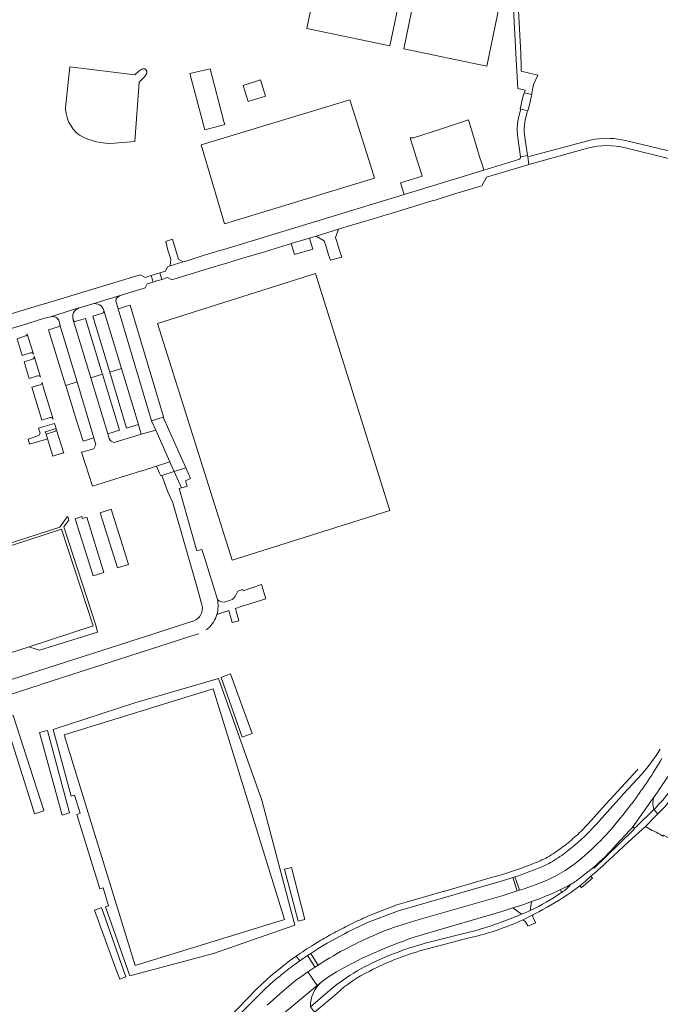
# Model space of a CAD drawing. Header units: metres. Extents: x 166325 to 190320, y 381923 to 404576.
# Tile 797 of 1056: x 176440 to 176719, y 396849 to 397277. Entities that reach past the tile are written whole.
import ezdxf

# ---------------------------------------------------------------- set-up
doc = ezdxf.new("R2010")
doc.units = ezdxf.units.M
for name, color, linetype, lineweight in [('B-WE-VH-VERHARDING_ASFALT-GV', 8, 'Continuous', 18), ('B-WE-VH-VERHARDING_BETONSTRAATSTEEN-GV', 8, 'Continuous', 18), ('B-WE-VH-VERHARDING_GESLOTEN-GV', 8, 'Continuous', 18), ('B-WE-VH-VERHARDING_HALFVERHARDING-GV', 8, 'Continuous', 18), ('B-WE-VH-VERHARDING_STRAATBAKSTEEN-GV', 8, 'Continuous', 18)]:
    doc.layers.add(name, color=color, linetype=linetype, lineweight=lineweight)

msp = doc.modelspace()

# ---------------------------------------------------------------- linework, layer by layer
at = {"layer": 'B-WE-VH-VERHARDING_ASFALT-GV', "flags": 128}
for points in [[(176686.639, 397224.25), (176663.333, 397217.96), (176661.135, 397217.367), (176661.637, 397214.084), (176664.804, 397214.96), (176687.135, 397221.135)], [(176724.711, 397219.491), (176722.272, 397219.958), (176703.613, 397224.496)], [(176703.675, 397221.322), (176722.353, 397216.72)], [(176657.14, 397216.18), (176641.986, 397211.584), (176607.287, 397201.06), (176528.872, 397177.174), (176527.235, 397176.675), (176522.396, 397175.167), (176519.982, 397174.439), (176512.968, 397172.187), (176511.169, 397171.748), (176505.615, 397170.044), (176505.126, 397169.887), (176504.474, 397169.621), (176503.522, 397167.759), (176501.064, 397166.999), (176501.981, 397164.139), (176504.445, 397164.912), (176506.302, 397163.917), (176506.699, 397164.031), (176506.719, 397164.037), (176518.496, 397167.626), (176528.035, 397170.589), (176529.756, 397171.089), (176537.034, 397173.325), (176539.079, 397173.973), (176546.709, 397176.122), (176548.931, 397176.794), (176556.455, 397179.154), (176558.239, 397179.714), (176566.142, 397182.054), (176569.027, 397182.917), (176578.819, 397185.89), (176582.59, 397187.069), (176589.98, 397189.214), (176591.956, 397189.822), (176599.542, 397192.143), (176601.7, 397192.784), (176609.118, 397195.057), (176611.48, 397195.752), (176618.981, 397198.089), (176620.895, 397198.615), (176628.386, 397200.954), (176639.143, 397204.221), (176641.081, 397204.81), (176643.2, 397208.6), (176658.21, 397213.094), (176661.167, 397213.991), (176661.637, 397214.084), (176661.135, 397217.367), (176661.04, 397217.989), (176657.99, 397217.409)], [(176428.114, 397140.263), (176440.297, 397143.95), (176440.906, 397144.136), (176450.479, 397147.059), (176453.559, 397147.895), (176465.878, 397151.703), (176466.1, 397151.772), (176471.864, 397153.54), (176483.829, 397157.04), (176490.859, 397159.257), (176494.679, 397160.433), (176495.522, 397162.133), (176498.124, 397162.95), (176499.125, 397163.265), (176498.122, 397162.958), (176497.249, 397165.784), (176494.682, 397165.009), (176492.573, 397166.107), (176450.84, 397153.511), (176450.776, 397153.492), (176448.281, 397152.74), (176385.196, 397133.699)], [(176483.829, 397157.04), (176471.864, 397153.54)], [(176465.878, 397151.703), (176453.559, 397147.895)], [(176476.761, 397150.599), (176484.386, 397125.356), (176491.754, 397100.965), (176492.923, 397096.772), (176499.283, 397098.573), (176497.467, 397102.658), (176482.893, 397151.372)], [(176482.893, 397151.372), (176481.882, 397154.75)], [(176457.278, 397145.771), (176457.579, 397144.815), (176457.598, 397144.326), (176465.054, 397119.533), (176466.533, 397114.616), (176472.376, 397095.186), (176473.28, 397092.18), (176472.34, 397090.43), (176467.064, 397088.962), (176471.759, 397074.237), (176486.555, 397078.824), (176486.666, 397078.858), (176492.909, 397080.822), (176492.917, 397080.796), (176499.625, 397082.876), (176505.393, 397084.827), (176499.283, 397098.573)], [(176478.992, 397094.874), (176478.4, 397096.966), (176471.046, 397121.295), (176463.44, 397146.461)], [(176499.283, 397098.573), (176492.923, 397096.772), (176481.22, 397093.201)], [(176526.083, 397025.01), (176520.475, 397043.149), (176519.781, 397045.36), (176519.363, 397046.691), (176517.204, 397046.06), (176517.066, 397046.534), (176509.472, 397073.132), (176510.452, 397073.447), (176507.287, 397080.567), (176501.99, 397078.901), (176504.602, 397071.764), (176506.747, 397067.001), (176517.396, 397029.631), (176517.878, 397027.929), (176519.395, 397022.564)], [(176515.679, 397015.59), (176515.43, 397015.51), (176501.475, 397011.028), (176497.627, 397009.793), (176488.394, 397006.828), (176487.114, 397006.417), (176432.874, 396988.998), (176432.618, 396988.916), (176434.47, 396983.128), (176434.623, 396983.177), (176446.242, 396986.935), (176446.932, 396987.158), (176450.192, 396988.233), (176517.281, 397009.803), (176518.071, 397010.067)], [(176521.173, 397011.739), (176521.94, 397012.348)], [(176730.915, 396954.487), (176729.771, 396952.25), (176728.555, 396950.05), (176727.271, 396947.89), (176725.918, 396945.772), (176724.499, 396943.699), (176723.014, 396941.671), (176721.466, 396939.692), (176719.855, 396937.762), (176718.184, 396935.886), (176716.453, 396934.063), (176715.998, 396933.602), (176717.701, 396931.737), (176718.807, 396932.849), (176720.514, 396934.659), (176722.163, 396936.523), (176723.751, 396938.439), (176725.276, 396940.404), (176726.738, 396942.418), (176728.134, 396944.478), (176729.463, 396946.582), (176730.724, 396948.727), (176731.915, 396950.912), (176733.035, 396953.134)], [(176708.952, 396951.169), (176708.793, 396950.988), (176708.634, 396950.808), (176693.539, 396934.149), (176688.867, 396928.993)], [(176690.812, 396927.175), (176699.323, 396936.567), (176700.816, 396938.215), (176702.186, 396939.727), (176702.653, 396940.242), (176710.654, 396949.072)], [(176699.601, 396918.269), (176705.549, 396924.703), (176706.449, 396925.708), (176715.165, 396937.929), (176716.028, 396939.128)], [(176707.076, 396937.179), (176706.308, 396936.148), (176706.154, 396935.942), (176704.921, 396934.317), (176704.832, 396934.201)], [(176707.375, 396925.346), (176708.375, 396926.273), (176715.998, 396933.602), (176715.973, 396933.671), (176715.744, 396934.433), (176715.593, 396935.214), (176715.521, 396936.006), (176715.529, 396936.802), (176715.617, 396937.592), (176715.784, 396938.37), (176716.028, 396939.128), (176715.165, 396937.929), (176706.449, 396925.708)], [(176696.235, 396911.488), (176704.908, 396919.57), (176712.356, 396926.264), (176717.006, 396931.021), (176717.701, 396931.737), (176715.998, 396933.602), (176708.375, 396926.273), (176707.375, 396925.346)], [(176717.006, 396931.021), (176712.356, 396926.264), (176715.29, 396924.579)], [(176718.549, 396922.853), (176719.92, 396922.091), (176720.159, 396922.523), (176724.732, 396919.992), (176725.039, 396919.822), (176732.95, 396914.996), (176733.067, 396914.925), (176748.712, 396905.379), (176753.678, 396902.349), (176753.831, 396902.256), (176773.139, 396890.474)], [(176689.792, 396908.533), (176683.248, 396903.347)], [(176645.809, 396904.164), (176625.1, 396898.187), (176624.724, 396898.078), (176616.727, 396895.77), (176608.255, 396893.324), (176604.093, 396892.123), (176597.042, 396889.414), (176593.78, 396888.16), (176593.057, 396887.857)], [(176593.667, 396885.398), (176604.882, 396889.579), (176650.594, 396902.776), (176654.576, 396904.032), (176655.492, 396904.336)], [(176669.222, 396902.736), (176664.399, 396900.895), (176659.534, 396899.167), (176657.538, 396898.543), (176656.512, 396898.223)], [(176679.83, 396897.554), (176681.648, 396898.882), (176683.777, 396900.518), (176686.224, 396902.516), (176688.607, 396904.59), (176689.266, 396905.187)], [(176679.386, 396900.462), (176676.884, 396898.301)], [(176656.512, 396898.223), (176650.388, 396896.309), (176613.88, 396885.8)], [(176615.987, 396879.469), (176649.761, 396889.336), (176654.625, 396890.887), (176655.179, 396891.064), (176659.367, 396892.395), (176662.718, 396893.572)], [(176658.607, 396885.502), (176659.042, 396885.706)], [(176659.042, 396885.706), (176663.322, 396887.804), (176665.952, 396889.176)], [(176635.646, 396880.269), (176616.51, 396875.47)], [(176617.442, 396873.108), (176635.609, 396877.809), (176637.642, 396878.279)], [(176569.465, 396875.791), (176567.925, 396874.843)], [(176553.355, 396861.22), (176553.618, 396861.419), (176557.18, 396864.35), (176561.906, 396867.823), (176560.438, 396869.905)], [(176560.438, 396869.905), (176561.906, 396867.823), (176565.357, 396870.197), (176566.007, 396870.629), (176566.725, 396871.101)], [(176573.555, 396868.263), (176569.885, 396865.967), (176569.208, 396865.531), (176568.499, 396865.07), (176565.466, 396863.043), (176569.505, 396857.124), (176571.152, 396858.495), (176571.624, 396858.889), (176572.188, 396859.358), (176572.776, 396859.745), (176573.444, 396860.185), (176573.977, 396860.536), (176576.37, 396862.11)], [(176543.613, 396835.572), (176569.505, 396857.124), (176565.466, 396863.043), (176562.789, 396861.181), (176560.145, 396859.273), (176558.08, 396857.61), (176553.2, 396853.43), (176547.733, 396848.549)], [(176578.008, 396857.606), (176576.055, 396855.944), (176575.439, 396855.419), (176574.981, 396855.029), (176566.58, 396847.88), (176568.383, 396845.516), (176570.009, 396846.873), (176576.191, 396852.029), (176577.224, 396852.891), (176578.072, 396853.697), (176579.656, 396855.116), (176581.292, 396856.474), (176582.978, 396857.77), (176584.711, 396859.001), (176586.49, 396860.166), (176588.311, 396861.264), (176590.172, 396862.292), (176592.07, 396863.25)], [(176542.798, 396855.198), (176535.233, 396847.347), (176468.766, 396778.156)], [(176499.598, 396806.616), (176499.974, 396807.108), (176532.94, 396841.57), (176535.79, 396844.53), (176541.643, 396850.436), (176542.47, 396851.27), (176544.675, 396853.453), (176545.41, 396854.18)]]:
    msp.add_lwpolyline(points, dxfattribs=at)
at = {"layer": 'B-WE-VH-VERHARDING_ASFALT-GV'}
for points in [[(176690.312, 397225.041, 0.0280883), (176686.639, 397224.25)], [(176703.613, 397224.496, 0.0991684), (176690.312, 397225.041)], [(176687.135, 397221.135, -0.1270256), (176703.675, 397221.322)], [(176657.99, 397217.409, -0.424726), (176657.14, 397216.18)], [(176481.882, 397154.75, -0.2923992), (176483.829, 397157.04)], [(176463.44, 397146.461, -0.4268728), (176465.878, 397151.703)], [(176471.864, 397153.54, -0.3870542), (176476.761, 397150.599)], [(176453.559, 397147.895, -0.4276405), (176457.278, 397145.771)], [(176481.22, 397093.201, -0.2124759), (176478.992, 397094.874)], [(176519.395, 397022.564, -0.3925472), (176515.679, 397015.59)], [(176521.94, 397012.348, 0.1448205), (176525.884, 397018.442)], [(176710.654, 396949.072, 0.0416802), (176718.764, 396959.916)], [(176719.437, 396955.74, -0.0268516), (176707.076, 396937.179)], [(176716.028, 396939.128, 0.0261181), (176727.17, 396956.587)], [(176704.832, 396934.201, -0.0183502), (176695.325, 396922.723)], [(176688.867, 396928.993, -0.0185304), (176684.193, 396924.116)], [(176684.193, 396924.116, -0.02051), (176678.653, 396919.163)], [(176680.335, 396917.096, 0.0388213), (176690.812, 396927.175)], [(176706.449, 396925.708, -0.2939235), (176707.028, 396925.824)], [(176707.028, 396925.824, -0.2946233), (176707.375, 396925.346)], [(176715.29, 396924.579, -0.0158873), (176718.549, 396922.853)], [(176695.325, 396922.723, -0.0293007), (176684.743, 396912.623)], [(176678.653, 396919.163, -0.0308583), (176672.858, 396914.91)], [(176674.305, 396912.669, 0.0312834), (176680.335, 396917.096)], [(176666.457, 396911.318, -0.0323601), (176645.809, 396904.164)], [(176672.858, 396914.91, -0.0547185), (176666.457, 396911.318)], [(176667.594, 396908.902, 0.0540421), (176674.305, 396912.669)], [(176684.743, 396912.623, -0.0735184), (176669.222, 396902.736)], [(176689.266, 396905.187, 0.0179353), (176696.235, 396911.488)], [(176655.492, 396904.336, 0.0188392), (176667.594, 396908.902)], [(176679.151, 396900.746, 0.0241805), (176683.248, 396903.347)], [(176672.963, 396897.769, 0.0127973), (176675.339, 396898.789)], [(176675.838, 396897.578, -0.0398957), (176662.208, 396889.798)], [(176662.718, 396893.572, 0.0289668), (176672.963, 396897.769)], [(176665.952, 396889.176, 0.0263424), (176679.83, 396897.554)], [(176662.208, 396889.798, -0.0108313), (176658.317, 396888.074)], [(176589.581, 396886.349, 0.0053084), (176586.138, 396884.767)], [(176593.057, 396887.857, 0.0051984), (176589.581, 396886.349)], [(176613.88, 396885.8, 0.020944), (176599.033, 396880.971)], [(176654.56, 396886.595, -0.0337414), (176635.646, 396880.269)], [(176637.642, 396878.279, 0.0478334), (176658.607, 396885.502)], [(176658.317, 396888.074, -0.0103486), (176654.56, 396886.595)], [(176579.356, 396881.388, 0.0054344), (176576.02, 396879.592)], [(176582.729, 396883.114, 0.0053112), (176579.356, 396881.388)], [(176581.346, 396879.598, -0.0209257), (176593.667, 396885.398)], [(176586.138, 396884.767, 0.005549), (176582.729, 396883.114)], [(176566.725, 396871.101, -0.0263693), (176581.346, 396879.598)], [(176572.722, 396877.726, 0.0053409), (176569.465, 396875.791)], [(176576.02, 396879.592, 0.0054339), (176572.722, 396877.726)], [(176599.033, 396880.971, 0.0422217), (176573.555, 396868.263)], [(176602.386, 396874.688, -0.0174181), (176615.987, 396879.469)], [(176567.925, 396874.843, 0.0158327), (176560.438, 396869.905)], [(176576.37, 396862.11, -0.0416654), (176602.386, 396874.688)], [(176592.07, 396863.25, -0.0533648), (176617.442, 396873.108)], [(176616.51, 396875.47, 0.0258681), (176603.013, 396871.041)], [(176560.438, 396869.905, 0.0402843), (176542.798, 396855.198)], [(176603.013, 396871.041, 0.0670659), (176578.008, 396857.606)], [(176545.41, 396854.18, -0.036769), (176553.355, 396861.22)]]:
    msp.add_lwpolyline(points, format="xyb", dxfattribs=at)
at = {"layer": 'B-WE-VH-VERHARDING_ASFALT-GV', "flags": 128}
for points in [[(176502.551, 397104.199), (176497.467, 397102.658), (176499.283, 397098.573), (176505.393, 397084.827), (176505.705, 397084.125), (176507.287, 397080.567), (176512.377, 397082.168)], [(176505.705, 397084.125), (176505.393, 397084.827), (176499.625, 397082.876), (176500.953, 397079.91), (176501.478, 397078.74), (176501.99, 397078.901), (176507.287, 397080.567)], [(176512.377, 397082.168), (176507.287, 397080.567), (176510.452, 397073.447), (176511.642, 397073.829), (176512.949, 397074.249), (176512.207, 397076.556), (176514.434, 397077.556)], [(176446.524, 396931.814), (176450.576, 396933.113), (176450.567, 396933.142), (176437.22, 396974.531), (176433.463, 396973.187), (176445.487, 396935.136)]]:
    msp.add_lwpolyline(points, close=True, dxfattribs=at)
at = {"layer": 'B-WE-VH-VERHARDING_BETONSTRAATSTEEN-GV', "flags": 128}
for points in [[(176658.217, 397254.593), (176658.287, 397256.45), (176658.159, 397262.312), (176655.452, 397310.277), (176653.337, 397310.517), (176653.647, 397306.41), (176656.081, 397259.723), (176656.74, 397247.09), (176659.97, 397246.38), (176659.848, 397245.85), (176659.706, 397245.236), (176662.715, 397244.481), (176662.844, 397245.037), (176663.565, 397248.813), (176665.547, 397252.848)], [(176662.766, 397243.974), (176662.88, 397244.44), (176662.715, 397244.481), (176659.706, 397245.236), (176659.49, 397245.29), (176659.273, 397244.387), (176658.89, 397242.796), (176658.272, 397240.223), (176657.8, 397238.26), (176657.99, 397238.211), (176661.005, 397237.43), (176661.16, 397237.39), (176661.664, 397239.458), (176662.305, 397242.083)], [(176640.474, 397216.507), (176637.174, 397227.254), (176635.581, 397232.442), (176635.279, 397233.424), (176623.16, 397229.488), (176611.456, 397225.687), (176610.001, 397225.646), (176610.298, 397224.697), (176610.436, 397224.256), (176613.492, 397214.481), (176614.902, 397209.969), (176615.199, 397209.018), (176605.726, 397206.116), (176607.287, 397201.06), (176641.986, 397211.584), (176641.061, 397214.595)], [(176573.207, 397178.839), (176574.494, 397174.824), (176575.299, 397172.43), (176580.274, 397173.781), (176579.363, 397176.314), (176578.03, 397180.539), (176577.481, 397182.28), (176578.819, 397185.89), (176569.027, 397182.917), (176572.546, 397180.903)], [(176511.169, 397171.748), (176509.17, 397172.891), (176507.723, 397177.751), (176506.595, 397181.539), (176503.954, 397180.753), (176503.622, 397180.654), (176504.593, 397176.814), (176505.809, 397172.845), (176505.615, 397170.044)], [(176567.562, 397177.26), (176566.142, 397182.054), (176558.239, 397179.714), (176559.659, 397174.92)], [(176500.919, 397163.814), (176501.981, 397164.139), (176501.064, 397166.999), (176500.051, 397166.673), (176498.323, 397166.148), (176497.249, 397165.784), (176498.122, 397162.958), (176499.125, 397163.265), (176499.176, 397163.281)], [(176489.342, 397149.004), (176488.168, 397152.92), (176482.893, 397151.372), (176497.467, 397102.658), (176502.551, 397104.199), (176502.732, 397104.344)], [(176484.386, 397125.356), (176479.276, 397123.8), (176486.595, 397099.496), (176491.754, 397100.965)], [(176476.152, 397122.85), (176471.046, 397121.295), (176478.4, 397096.966), (176483.52, 397098.609)], [(176466.533, 397114.616), (176465.054, 397119.533), (176460.131, 397118.034), (176464.889, 397102.762), (176467.704, 397093.724), (176472.376, 397095.186)], [(176455.91, 397099.305), (176455.241, 397101.527), (176450.141, 397100.005), (176448.353, 397099.471), (176449, 397097.277), (176448.501, 397096.2), (176443.732, 397094.66), (176444.411, 397092.438), (176451.345, 397094.543), (176452.167, 397094.793), (176451.632, 397096.818), (176451.227, 397097.862)], [(176479.916, 397064.156), (176475.049, 397062.608), (176482.68, 397038.646), (176487.496, 397040.187), (176485.702, 397045.859)], [(176469.246, 397060.765), (176467.377, 397060.185), (176467.132, 397060.972), (176464.189, 397060.024), (176472.031, 397035.205), (176476.707, 397036.734)], [(176655.492, 396904.336), (176654.576, 396904.032), (176655.929, 396899.974), (176656.512, 396898.223), (176657.538, 396898.543), (176656.934, 396900.252)], [(176566.725, 396871.101), (176566.007, 396870.629), (176565.357, 396870.197), (176567.418, 396866.834), (176568.499, 396865.07), (176569.208, 396865.531), (176569.885, 396865.967), (176568.782, 396867.759)]]:
    msp.add_lwpolyline(points, close=True, dxfattribs=at)
for points in [[(176657.99, 397238.211), (176657.902, 397237.82), (176657.09, 397234.23), (176656.82, 397232.852), (176656.637, 397231.46)], [(176659.629, 397231.179), (176659.792, 397232.35), (176660.029, 397233.508), (176660.854, 397236.822), (176661.005, 397237.43), (176657.99, 397238.211)], [(176656.526, 397229.513), (176656.542, 397228.329), (176656.59, 397227.497), (176656.666, 397226.697), (176656.777, 397225.86), (176657.99, 397217.409), (176661.04, 397217.989), (176659.815, 397225.995)], [(176463.44, 397146.461), (176471.046, 397121.295), (176476.152, 397122.85), (176476.031, 397123.248), (176468.756, 397147.184)], [(176468.756, 397147.184), (176464.614, 397145.891)], [(176476.215, 397149.499), (176471.934, 397148.181), (176479.155, 397124.201), (176479.276, 397123.8), (176484.386, 397125.356), (176476.761, 397150.599)], [(176456.921, 397143.547), (176452.614, 397142.165), (176460.085, 397118.183), (176460.131, 397118.034), (176465.054, 397119.533), (176457.598, 397144.326)], [(176442.672, 397139.512), (176438.981, 397138.332), (176441.221, 397131.012), (176444.876, 397132.184)], [(176446.077, 397131.675), (176443.386, 397140.452)], [(176449.173, 397121.554), (176446.371, 397130.716)], [(176446.371, 397130.716), (176446.411, 397130.581)], [(176445.678, 397129.36), (176442.04, 397128.273), (176444.259, 397120.956), (176447.917, 397122.152)], [(176449.081, 397118.34), (176445.393, 397117.274), (176449.774, 397102.919), (176453.387, 397104.004)], [(176450.508, 397117.036), (176449.823, 397119.301)], [(176454.638, 397103.377), (176450.508, 397117.036)], [(176455.304, 397097.943), (176451.632, 397096.818), (176452.167, 397094.793), (176454.471, 397087.312), (176458.571, 397088.635)], [(176459.289, 397088.581), (176455.999, 397099.021)], [(176532.512, 397014.917), (176535.367, 397015.628), (176534.106, 397020.499), (176533.964, 397021.048), (176536.518, 397021.852), (176547.208, 397025.218), (176545.353, 397031.422), (176537.247, 397028.769), (176537.094, 397029.238), (176534.986, 397028.548), (176534.027, 397026.57)], [(176531.844, 397024.601), (176530.074, 397024.031)], [(176525.884, 397018.442), (176531.146, 397020.107), (176532.512, 397014.917)], [(176690.11, 396908.225), (176695.13, 396913.069), (176707.205, 396924.917)], [(176706.449, 396925.708), (176705.549, 396924.703), (176699.601, 396918.269)], [(176675.339, 396898.789), (176675.838, 396897.578)], [(176662.208, 396889.798), (176662.718, 396893.572), (176659.367, 396892.395), (176655.179, 396891.064), (176654.625, 396890.887), (176658.317, 396888.074)], [(176571.152, 396858.495), (176569.505, 396857.124), (176543.613, 396835.572)]]:
    msp.add_lwpolyline(points, dxfattribs=at)
at = {"layer": 'B-WE-VH-VERHARDING_BETONSTRAATSTEEN-GV'}
for points in [[(176656.637, 397231.46, 0.0221013), (176656.526, 397229.513)], [(176659.815, 397225.995, -0.0717638), (176659.629, 397231.179)], [(176476.761, 397150.599, -0.3306643), (176476.215, 397149.499)], [(176457.598, 397144.326, -0.2636932), (176456.921, 397143.547)], [(176464.614, 397145.891, -0.3797165), (176463.44, 397146.461)], [(176443.386, 397140.452, -0.3568234), (176442.672, 397139.512)], [(176444.876, 397132.184, -0.3857438), (176446.077, 397131.675)], [(176446.411, 397130.581, -0.4381021), (176445.678, 397129.36)], [(176447.917, 397122.152, -0.4122266), (176449.173, 397121.554)], [(176449.823, 397119.301, -0.3682013), (176449.081, 397118.34)], [(176453.387, 397104.004, -0.4228187), (176454.638, 397103.377)], [(176455.999, 397099.021, -0.3795384), (176455.304, 397097.943)], [(176458.571, 397088.635, -0.1755421), (176459.289, 397088.581)], [(176526.083, 397025.01, -0.1216495), (176525.884, 397018.442)], [(176530.074, 397024.031, -0.2944571), (176526.083, 397025.01)], [(176534.027, 397026.57, -0.1753431), (176531.844, 397024.601)], [(176707.205, 396924.917, 0.2189152), (176707.375, 396925.346)], [(176699.601, 396918.269, -0.0348428), (176689.792, 396908.533)], [(176689.792, 396908.533, 0.9872237), (176690.11, 396908.225)], [(176679.151, 396900.746, -0.0212931), (176675.339, 396898.789)], [(176679.386, 396900.462, 0.7572067), (176679.151, 396900.746)], [(176675.838, 396897.578, 0.0028352), (176676.884, 396898.301)], [(176566.58, 396847.88, -0.2142102), (176571.152, 396858.495)]]:
    msp.add_lwpolyline(points, format="xyb", dxfattribs=at)
at = {"layer": 'B-WE-VH-VERHARDING_GESLOTEN-GV', "flags": 128}
for points in [[(176611.492, 397315.238), (176575.261, 397322.745), (176564.969, 397273.181), (176601.148, 397265.622)], [(176652.353, 397300.41), (176652.806, 397302.509), (176653.647, 397306.41), (176639.668, 397309.287), (176617.367, 397313.947), (176607.133, 397264.392), (176643.309, 397256.802)], [(176522.924, 397255.731), (176514.087, 397253.568), (176520.645, 397229.15), (176529.312, 397231.408), (176528.948, 397232.793)], [(176592.655, 397213.733), (176583.775, 397242.226), (176518.993, 397222.642), (176526.4, 397197.678), (176529.198, 397188.249), (176594.382, 397208.192)], [(176473.959, 397010.68), (176473.26, 397013.711), (176459.386, 397056.57), (176461.487, 397059.449), (176461.023, 397061.022), (176460.806, 397060.953), (176457.6, 397056.454), (176409.854, 397040.987), (176410.221, 397039.887), (176458.328, 397055.502), (176472.022, 397013.493), (176444.2, 397004.431), (176444.972, 397004.039), (176448.801, 397002.903)], [(176458.328, 397055.502), (176410.221, 397039.887), (176412.213, 397033.912), (176412.574, 397032.829), (176416.974, 397019.632), (176417.576, 397017.791), (176422.047, 397004.393), (176422.694, 397002.522), (176424.263, 396997.938), (176444.2, 397004.431), (176472.022, 397013.493)], [(176536.255, 396980.161), (176531.754, 396992.551), (176528.644, 396991.421), (176527.696, 396991.077), (176536.932, 396965.112), (176541.174, 396966.62)], [(176452.138, 396967.997), (176448.725, 396967.074), (176457.48, 396935.359), (176458.639, 396931.162), (176461.816, 396932.181)], [(176558.342, 396908.446), (176555.242, 396907.641), (176561.183, 396885.087), (176564.208, 396885.822)], [(176476.36, 396889.002), (176475.68, 396890.944), (176475.369, 396890.836), (176472.62, 396889.873), (176481.963, 396864.424), (176483.614, 396859.927), (176486.226, 396860.841)]]:
    msp.add_lwpolyline(points, close=True, dxfattribs=at)
at = {"layer": 'B-WE-VH-VERHARDING_HALFVERHARDING-GV', "flags": 128}
for points in [[(176493.264, 397255.58), (176491.911, 397254.703), (176490.237, 397253.077), (176461.894, 397256.468), (176460.13, 397240.131)], [(176494.479, 397252.36), (176495.354, 397253.781)], [(176481.383, 397223.316), (176490.207, 397224.008), (176492.053, 397249.813), (176494.479, 397252.36)]]:
    msp.add_lwpolyline(points, dxfattribs=at)
at = {"layer": 'B-WE-VH-VERHARDING_HALFVERHARDING-GV'}
for points in [[(176495.354, 397253.781, 0.6624737), (176493.264, 397255.58)], [(176460.13, 397240.131, 0.2621595), (176466.198, 397226.783)], [(176466.198, 397226.783, 0.1465583), (176481.383, 397223.316)]]:
    msp.add_lwpolyline(points, format="xyb", dxfattribs=at)
at = {"layer": 'B-WE-VH-VERHARDING_HALFVERHARDING-GV', "flags": 128}
for points in [[(176547.074, 397243.845), (176544.833, 397250.861), (176537.266, 397248.444), (176539.508, 397241.428)], [(176568.712, 397166.687), (176500.071, 397145.004), (176532.533, 397042.074), (176601.125, 397063.64)], [(176524.365, 396871.064), (176559.772, 396883.354), (176545.428, 396937.673), (176526.594, 396990.607), (176490.149, 396979.987), (176454.643, 396968.445), (176462.536, 396939.492), (176463.972, 396939.917), (176466.409, 396931.977), (176464.989, 396931.533), (176474.922, 396899.208), (176476.365, 396899.637), (176478.8, 396891.689), (176477.38, 396891.251), (176488.076, 396861.263)], [(176490.393, 396865.848), (176459.392, 396966.074), (176524.322, 396986.072), (176555.358, 396885.815)], [(176524.322, 396986.072), (176459.392, 396966.074), (176490.393, 396865.848), (176555.358, 396885.815)]]:
    msp.add_lwpolyline(points, close=True, dxfattribs=at)
at = {"layer": 'B-WE-VH-VERHARDING_STRAATBAKSTEEN-GV', "flags": 128}
for points in [[(176689.283, 396903.776), (176688.871, 396904.272), (176688.607, 396904.59), (176686.224, 396902.516), (176683.777, 396900.518), (176684.121, 396900.012), (176684.402, 396899.6)], [(176663.328, 396886.816), (176663.322, 396887.804), (176659.042, 396885.706), (176660.193, 396884.786), (176660.972, 396883.28), (176661.161, 396882.915), (176664.644, 396884.379)]]:
    msp.add_lwpolyline(points, close=True, dxfattribs=at)

doc.saveas('drawing.dxf')
